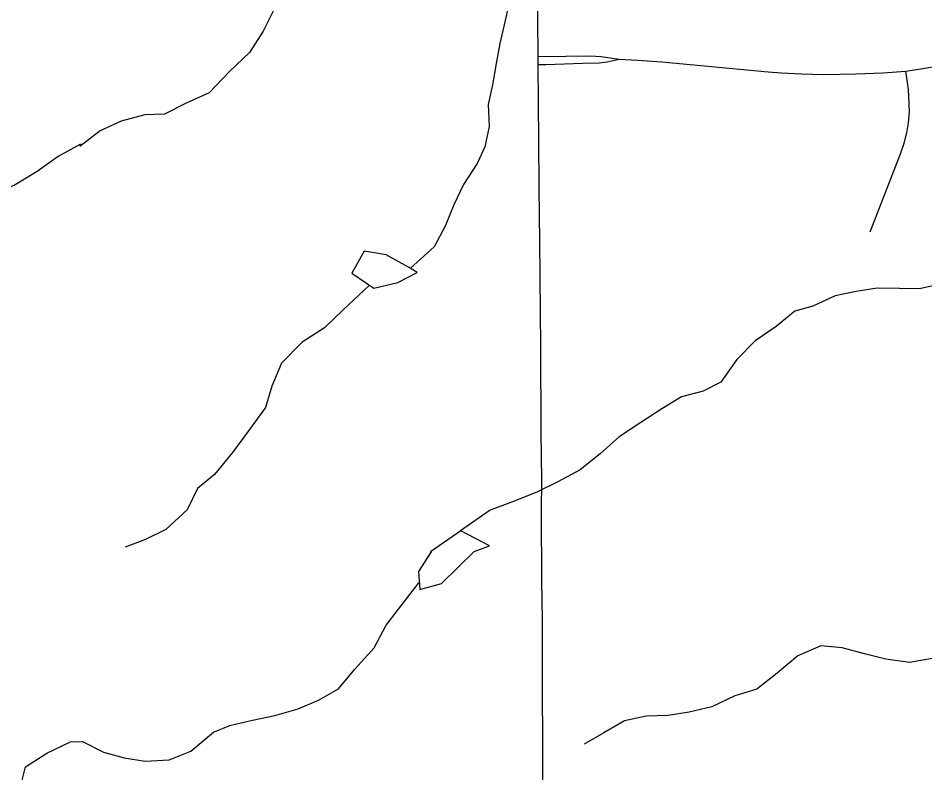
# Model space of a CAD drawing. Extents: x 0 to 34, y 0 to 22.
# Drawn here: x 7.5985 to 7.8591, y 19.5134 to 19.7303 of the extents above; entities that cross this region are included whole.
import ezdxf

# ---------------------------------------------------------------- set-up
doc = ezdxf.new("R2010")
doc.units = 0
for name, color, linetype in [('GM_X_Minor_Lake', 7, 'Continuous'), ('GM_X_Minor_River', 7, 'Continuous'), ('GM_X_State_Route', 7, 'Continuous'), ('GM_X_Township_Road', 7, 'Continuous')]:
    doc.layers.add(name, color=color, linetype=linetype)

msp = doc.modelspace()

# ---------------------------------------------------------------- linework, layer by layer
at = {"layer": 'GM_X_Minor_Lake'}
for points in [[(7.713189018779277, 19.65722903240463), (7.710716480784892, 19.65872145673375), (7.7042098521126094, 19.662235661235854), (7.6979304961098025, 19.663283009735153), (7.694421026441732, 19.656958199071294)], [(7.713187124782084, 19.657229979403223), (7.710716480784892, 19.65872145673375), (7.7042098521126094, 19.662235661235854), (7.6979304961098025, 19.663283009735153), (7.694421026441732, 19.656958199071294)], [(7.694421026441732, 19.656958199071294), (7.700749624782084, 19.65268073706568), (7.707557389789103, 19.654301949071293), (7.713206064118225, 19.65723755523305)], [(7.694421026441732, 19.656958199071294), (7.700749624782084, 19.65268073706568), (7.707557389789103, 19.654301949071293), (7.713189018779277, 19.65722903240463)], [(7.729506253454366, 19.577061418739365), (7.733956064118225, 19.578663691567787), (7.725666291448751, 19.583000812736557), (7.716995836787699, 19.576894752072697)], [(7.729506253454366, 19.577061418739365), (7.733956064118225, 19.578663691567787), (7.725666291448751, 19.583000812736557), (7.717326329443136, 19.57712770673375)], [(7.717326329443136, 19.57712770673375), (7.713503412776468, 19.57123471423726), (7.713892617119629, 19.56610024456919), (7.720168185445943, 19.567819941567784), (7.729506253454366, 19.577061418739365)], [(7.71717860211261, 19.57689948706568), (7.713503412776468, 19.57123471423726), (7.713892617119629, 19.56610024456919), (7.720168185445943, 19.567819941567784), (7.729506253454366, 19.577061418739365)]]:
    msp.add_lwpolyline(points, dxfattribs=at)
at = {"layer": 'GM_X_Minor_River'}
for points in [[(7.717684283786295, 19.779036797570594), (7.7129835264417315, 19.771280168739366), (7.706966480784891, 19.767579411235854), (7.700388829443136, 19.76330005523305), (7.694351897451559, 19.760929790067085), (7.687957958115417, 19.757033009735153), (7.684050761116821, 19.751842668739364), (7.679966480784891, 19.745890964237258), (7.675701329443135, 19.739364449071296), (7.672374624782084, 19.733422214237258), (7.668874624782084, 19.726528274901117), (7.664982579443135, 19.720388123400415), (7.659181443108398, 19.714979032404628), (7.6533907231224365, 19.708810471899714), (7.646793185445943, 19.705861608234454), (7.640578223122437, 19.702728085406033), (7.634886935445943, 19.702454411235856), (7.628082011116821, 19.700641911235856), (7.622050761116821, 19.697891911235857), (7.616234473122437, 19.69343357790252)], [(7.739548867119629, 19.734419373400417), (7.7384835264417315, 19.729651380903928), (7.736877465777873, 19.722975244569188), (7.735825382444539, 19.717257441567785), (7.734779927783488, 19.71115895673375), (7.733538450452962, 19.705438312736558), (7.733823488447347, 19.699170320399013), (7.732585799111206, 19.693259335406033), (7.730381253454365, 19.68847524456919), (7.726486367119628, 19.68252448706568), (7.7237297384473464, 19.67659077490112), (7.721166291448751, 19.670470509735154), (7.718029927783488, 19.66453206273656), (7.711278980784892, 19.65839948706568)], [(7.61616629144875, 19.694091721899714), (7.616355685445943, 19.694095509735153), (7.609970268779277, 19.69055573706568), (7.603978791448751, 19.686264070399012), (7.5976009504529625, 19.68234361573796), (7.591390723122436, 19.679568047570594), (7.585391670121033, 19.67565611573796), (7.5795962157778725, 19.670987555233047), (7.573992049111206, 19.66632183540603), (7.5684143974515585, 19.660137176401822), (7.563592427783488, 19.654156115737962), (7.558778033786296, 19.647796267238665), (7.5537628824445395, 19.642001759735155), (7.547429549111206, 19.635613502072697), (7.5420109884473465, 19.631141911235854), (7.535794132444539, 19.628745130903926), (7.5293661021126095, 19.62748471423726), (7.52315682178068, 19.62470914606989), (7.516395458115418, 19.620972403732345), (7.510200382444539, 19.617436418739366), (7.50457254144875, 19.613911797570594), (7.498592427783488, 19.60905005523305)], [(7.870389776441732, 19.655388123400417), (7.857527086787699, 19.652535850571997), (7.851831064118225, 19.652641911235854), (7.845376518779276, 19.652735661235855), (7.839318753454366, 19.651694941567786), (7.833264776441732, 19.650465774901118), (7.826855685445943, 19.6475197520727), (7.821752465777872, 19.646113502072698), (7.816316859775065, 19.641659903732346), (7.810304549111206, 19.63758035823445), (7.805073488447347, 19.632179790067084), (7.800427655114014, 19.625648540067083), (7.7953414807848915, 19.62310213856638), (7.789102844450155, 19.621488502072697), (7.783462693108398, 19.617983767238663), (7.777448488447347, 19.614092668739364), (7.771247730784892, 19.610009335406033), (7.76581780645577, 19.605176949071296), (7.760004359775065, 19.60052827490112), (7.753604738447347, 19.59701217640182), (7.7475763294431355, 19.59407183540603), (7.740596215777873, 19.591307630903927), (7.7341786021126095, 19.58893073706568), (7.725576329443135, 19.583000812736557)], [(7.69937557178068, 19.65350649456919), (7.691923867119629, 19.646467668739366), (7.686499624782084, 19.641255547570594), (7.680108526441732, 19.63716842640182), (7.674126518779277, 19.63118736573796), (7.671381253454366, 19.62449418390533), (7.669576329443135, 19.61838433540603), (7.664927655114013, 19.61204342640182), (7.660092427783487, 19.605509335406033), (7.65487557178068, 19.59915895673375), (7.650003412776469, 19.595095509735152), (7.647059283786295, 19.58896956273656), (7.640882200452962, 19.58336539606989), (7.635043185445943, 19.580426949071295), (7.629191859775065, 19.578249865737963)], [(7.613512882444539, 19.52237770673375), (7.616927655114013, 19.522432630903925), (7.623019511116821, 19.519397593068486), (7.6289200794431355, 19.51769399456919), (7.6350090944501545, 19.51674986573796), (7.641857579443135, 19.51713907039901), (7.648132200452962, 19.51961918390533), (7.654593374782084, 19.525141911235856), (7.659347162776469, 19.52704910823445), (7.66581307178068, 19.52857846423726), (7.672279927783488, 19.52991842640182), (7.678936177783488, 19.53182846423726), (7.6848301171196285, 19.53430668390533), (7.690532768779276, 19.53754721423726), (7.695280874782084, 19.543258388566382), (7.700789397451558, 19.54935024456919), (7.704204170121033, 19.555819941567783), (7.713618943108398, 19.568048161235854)], [(7.861176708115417, 19.546317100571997), (7.8547098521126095, 19.54516842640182), (7.847859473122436, 19.546110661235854), (7.841769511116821, 19.547624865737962), (7.835297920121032, 19.549327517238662), (7.8292098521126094, 19.549890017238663), (7.822554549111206, 19.547029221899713), (7.816663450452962, 19.54207846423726), (7.810773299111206, 19.53750649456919), (7.804497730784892, 19.535597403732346), (7.797843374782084, 19.532356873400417), (7.791376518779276, 19.530826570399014), (7.785290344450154, 19.52986918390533), (7.779011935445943, 19.529671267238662), (7.772735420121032, 19.528332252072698), (7.766842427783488, 19.524902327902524), (7.761139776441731, 19.521661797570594)], [(7.598898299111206, 19.503716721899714), (7.599001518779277, 19.50865232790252), (7.6005895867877, 19.51513149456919), (7.606761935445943, 19.51903395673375), (7.613512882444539, 19.52237770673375)]]:
    msp.add_lwpolyline(points, dxfattribs=at)
at = {"layer": 'GM_X_State_Route'}
msp.add_lwpolyline([(7.749332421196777, 19.499532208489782), (7.7492703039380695, 19.518232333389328), (7.7492050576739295, 19.54112982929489), (7.749142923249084, 19.557474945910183), (7.74895028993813, 19.56847631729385), (7.7488881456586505, 19.588192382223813), (7.748950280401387, 19.597795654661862), (7.7488881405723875, 19.60409323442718), (7.748760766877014, 19.611472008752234), (7.748658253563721, 19.635950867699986), (7.74856813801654, 19.645843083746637), (7.748478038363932, 19.65605530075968), (7.748381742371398, 19.666345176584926), (7.748319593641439, 19.673472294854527), (7.748241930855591, 19.68192292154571), (7.748120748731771, 19.695130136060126), (7.747940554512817, 19.716930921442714), (7.747921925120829, 19.71924551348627), (7.747654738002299, 19.75214082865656)], dxfattribs=at)
at = {"layer": 'GM_X_Township_Road'}
for points in [[(7.747921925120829, 19.71924551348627), (7.755900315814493, 19.71936978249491), (7.7629404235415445, 19.71947853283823), (7.765907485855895, 19.7192983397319), (7.771189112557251, 19.718465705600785)], [(7.747940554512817, 19.716930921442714), (7.750096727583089, 19.717005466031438), (7.760765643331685, 19.717306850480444), (7.765494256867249, 19.717483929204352), (7.767805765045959, 19.717769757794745), (7.771189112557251, 19.718465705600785)], [(7.771189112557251, 19.718465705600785), (7.776470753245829, 19.71823267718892), (7.783473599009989, 19.71768588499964), (7.814004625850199, 19.71485243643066), (7.817832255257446, 19.714532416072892), (7.823576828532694, 19.714293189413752), (7.829961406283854, 19.71413474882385), (7.839216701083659, 19.714293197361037), (7.847033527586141, 19.714613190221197), (7.853576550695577, 19.715091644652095), (7.857963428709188, 19.715728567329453), (7.865065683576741, 19.71692780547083)], [(7.843330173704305, 19.668883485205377), (7.85208217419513, 19.69127453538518), (7.853144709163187, 19.694350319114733), (7.8539400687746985, 19.69732047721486), (7.854365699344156, 19.700188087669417), (7.854629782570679, 19.70331669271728), (7.854514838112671, 19.70777190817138), (7.854468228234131, 19.70843056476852), (7.8544091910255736, 19.70908923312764), (7.8543377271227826, 19.709747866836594), (7.853576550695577, 19.715091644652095)]]:
    msp.add_lwpolyline(points, dxfattribs=at)

doc.saveas('drawing.dxf')
